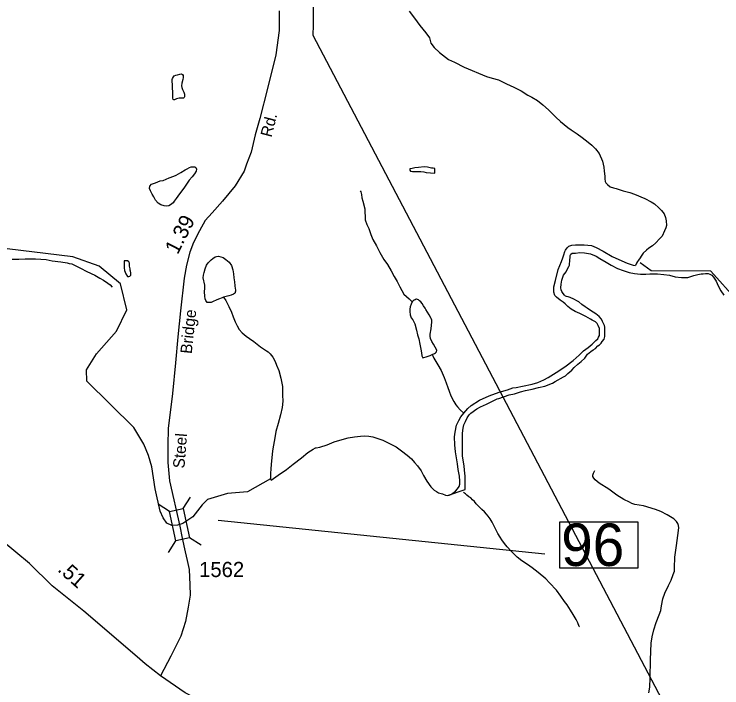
# Model space of a CAD drawing. Extents: x 2082433 to 2279600, y 546599 to 755198.
# Drawn here: x 2159193 to 2165034, y 654725 to 660282 of the extents above; entities that cross this region are included whole.
import ezdxf

# ---------------------------------------------------------------- set-up
doc = ezdxf.new("R2010")
doc.units = 0
for name, color, linetype in [('Exist Boundary Political Fire Districts', 7, 'Continuous'), ('Exist Hydrographic Creek Single Shore', 7, 'Continuous'), ('Exist Hydrographic Misc Water Feature', 7, 'Continuous'), ('Exist Road Non-System Type 51', 7, 'Continuous'), ('Exist Road Secondary Mileage Hundredths English Label', 7, 'Continuous'), ('Exist Road Secondary Structure Standard Bridge CELL', 7, 'Continuous'), ('Exist Road Secondary Structure Standard Bridge Number Label', 7, 'Continuous'), ('Exist Road Secondary Type 51 Attributed', 7, 'Continuous'), ('Exist Road Secondary Type 51 Label', 7, 'Continuous'), ('Exist Road Secondary Type 51 Number Label', 7, 'Continuous')]:
    doc.layers.add(name, color=color, linetype=linetype)

msp = doc.modelspace()

# ---------------------------------------------------------------- linework, layer by layer
at = {"layer": 'Exist Boundary Political Fire Districts'}
msp.add_lwpolyline([(2158585.3, 670367.2), (2160783.3, 661782.1), (2161162.2, 661760.1), (2161322.6, 661524.1), (2161357, 661464.4), (2161385.9, 661402.9), (2161459.3, 661214.5), (2161488, 661117), (2161595.1, 660764.2), (2161641.2, 660566.4), (2161657.2, 660450), (2161660.3, 660384), (2161660.3, 660191.1), (2161656.8, 660107.3), (2164938.1, 653868.9), (2162383.5, 651697), (2157115.7, 648505.9)], dxfattribs=at)
at = {"layer": 'Exist Hydrographic Creek Single Shore'}
for points in [[(2162452.6, 660306.9), (2162497.1, 660247.5), (2162541.6, 660189.7), (2162590, 660128), (2162620.3, 660086.1), (2162632, 660042.1), (2162660.5, 660006.2), (2162704.6, 659964.6), (2162777, 659907.1), (2162827, 659885.3), (2162907.2, 659843.6), (2163091.6, 659766.6), (2163139.7, 659754.9), (2163190, 659739.2), (2163257.9, 659707.9), (2163316.1, 659680), (2163376.6, 659650.6), (2163432.4, 659612.9), (2163466.6, 659596.8), (2163512.5, 659569.1), (2163556.8, 659533.7), (2163603, 659491.8), (2163663.2, 659432), (2163703.6, 659396.3), (2163762.1, 659346.5), (2163791.8, 659327), (2163839.8, 659293.4), (2163880.4, 659263.3), (2163930.2, 659225.8), (2163960.6, 659201.7), (2163990.5, 659170), (2164022.5, 659132.3), (2164049.1, 659070.3), (2164059.6, 659020.4), (2164062.1, 658986.4), (2164067.8, 658946.6), (2164068, 658922.7), (2164072.3, 658900.5), (2164076.2, 658890.6), (2164090.6, 658876.6), (2164112.1, 658858.8), (2164138.6, 658849.1), (2164162.7, 658843.1), (2164220.6, 658825.4), (2164274.5, 658809.9), (2164314.5, 658798.2), (2164398.8, 658762.3), (2164451.1, 658734.9), (2164479.1, 658716.9), (2164515.2, 658683.1), (2164537.4, 658661.4), (2164559.5, 658633.4)], [(2162049.5, 658825.1), (2162053.2, 658817.2), (2162059.3, 658793.1), (2162063.6, 658767.3), (2162071.6, 658739.4), (2162086.2, 658675.5), (2162090.3, 658585.7), (2162104.8, 658545.7), (2162119.2, 658513.6), (2162137.2, 658463.8), (2162153.4, 658424), (2162184, 658372), (2162210, 658314.5), (2162244.5, 658258.6), (2162274.4, 658216.7), (2162305, 658165.1), (2162329.2, 658119.2), (2162353.2, 658077.1), (2162375.7, 658033.5), (2162408.3, 657973.4), (2162454.5, 657934), (2162478, 657908.1)], [(2164559.5, 658633.4), (2164569.4, 658605.6), (2164573.7, 658575.7), (2164576.3, 658539.6), (2164572, 658519.5), (2164562.2, 658493.4), (2164542.5, 658451.4), (2164520.6, 658427.2), (2164488.8, 658395), (2164461.1, 658370.9), (2164433, 658352.8), (2164411.3, 658334.6), (2164385, 658310.5), (2164367.4, 658286.4), (2164359.6, 658272.6), (2164347.7, 658252.5), (2164337.7, 658240.3), (2164329.9, 658228.5), (2164322.1, 658208.1)], [(2162903.3, 656990.9), (2162936.9, 657028.8), (2162965, 657055), (2163034.6, 657097.6), (2163112.5, 657133.7), (2163196.3, 657162.4), (2163263.8, 657182.6), (2163309.9, 657198.7), (2163336.2, 657202.9), (2163389.7, 657213.5), (2163469.7, 657229.8), (2163514, 657242.1), (2163565.6, 657266.4), (2163601.7, 657284.4), (2163667.3, 657326.8), (2163738.5, 657373.2), (2163806.8, 657425.8), (2163856.2, 657467.8), (2163858.2, 657472), (2163866.4, 657480.1), (2163893.7, 657504.3), (2163930, 657532.5), (2163963.8, 657560.6), (2163995.4, 657588.7), (2164009.6, 657602.8), (2164017.4, 657616.6), (2164023.3, 657630.7), (2164025.4, 657646.6), (2164025.2, 657662.9), (2164023.1, 657688.8), (2164013.1, 657714.7), (2164004.7, 657728.9), (2163990.9, 657742.7), (2163964.7, 657758.4), (2163950.5, 657766.2), (2163912.6, 657788.2), (2163862.3, 657813.6), (2163822.2, 657829.8), (2163790.2, 657847.3), (2163764.1, 657871.1), (2163741.8, 657893.1), (2163723.7, 657906.8), (2163699.5, 657923), (2163669.8, 657948.6), (2163655.2, 657960.6), (2163647.7, 657988.5), (2163647.2, 658032.7), (2163660.6, 658084.7), (2163682.3, 658174.6), (2163710, 658242.7), (2163721.9, 658270.9), (2163729.9, 658296.9), (2163739.3, 658325), (2163743.6, 658334.9), (2163757.6, 658355.1), (2163771.5, 658367.2), (2163795.3, 658375.4), (2163827.5, 658379.4), (2163861.5, 658379.5), (2163899.1, 658380), (2163957.3, 658372.4), (2163997.5, 658356.6), (2164055.5, 658326.7), (2164129.3, 658283.1), (2164207.7, 658245.7), (2164251.9, 658227.7), (2164302, 658212), (2164322.1, 658208.1)], [(2160301.1, 656640.5), (2160262.5, 656734.7), (2160180.4, 656872.4), (2159791.5, 657255.1), (2159790.5, 657346.9), (2159873.5, 657479.6), (2160038.6, 657666.6), (2160121.6, 657842), (2160069.6, 658056.3), (2159893.6, 658204.2), (2159677.5, 658280.8), (2159018.7, 658359.7)], [(2162769.2, 656310.4), (2162914.8, 656360.9), (2162915, 656379.2), (2162914.6, 656414.9), (2162914.2, 656471), (2162910.3, 656519), (2162907.6, 656555.1), (2162893.3, 656634.7), (2162893.1, 656688.7), (2162893.1, 656742.7), (2162894.5, 656792.7), (2162894.5, 656824.8), (2162898, 656866.8), (2162905.6, 656894.9), (2162917.5, 656922.6), (2162933.3, 656951.1), (2162949, 656977.1), (2162963.4, 656991.2), (2163011.2, 657025.3), (2163043.2, 657041.6), (2163090.5, 657063.6), (2163146.7, 657092), (2163180.5, 657108.4), (2163194.3, 657112.4), (2163278.6, 657140.6), (2163322.4, 657151), (2163372.3, 657165.4), (2163413.9, 657177.8), (2163467.8, 657187.8), (2163522.2, 657202), (2163571.8, 657214.3), (2163635.8, 657238.7), (2163659.3, 657253), (2163727, 657289.4), (2163743.2, 657297.5), (2163763.3, 657317.6), (2163795.1, 657345.7), (2163816.6, 657367.9), (2163844.7, 657393.7), (2163874.4, 657416), (2163902.5, 657444.2), (2163926.5, 657476.2), (2163952, 657498.4), (2163972, 657512.7), (2163990.3, 657524.6), (2164011.8, 657544.9), (2164023.9, 657552.8), (2164038.1, 657568.9), (2164047.5, 657582.9), (2164061.7, 657601), (2164069, 657623), (2164069.4, 657635.1), (2164069, 657651), (2164068.8, 657675), (2164069.2, 657687.1), (2164068.8, 657700.9), (2164064.9, 657714.9), (2164058.8, 657729.2), (2164048.9, 657746.9), (2164040.5, 657764.8), (2164022.3, 657788.7), (2163994.2, 657810.8), (2163972, 657824.2), (2163950.3, 657836.5), (2163922.2, 657856.1), (2163905.8, 657867.9), (2163877.7, 657888), (2163853.9, 657907.8), (2163843.9, 657913.8), (2163811.5, 657931.7), (2163781.6, 657945.1), (2163765.6, 657949.1), (2163751.8, 657953.2), (2163743.6, 657955.3), (2163735.6, 657963), (2163725.6, 657977.1), (2163713.3, 657994.8), (2163709.2, 658009.2), (2163705.5, 658024.7), (2163707.1, 658054.9), (2163712.9, 658088.9), (2163728.4, 658129.2), (2163748.3, 658157), (2163760.4, 658181.1), (2163770.3, 658199.1), (2163776, 658211.2), (2163779.5, 658255.3), (2163781.8, 658273.2), (2163781.8, 658291.1), (2163787.5, 658303.2), (2163799.6, 658311.5), (2163827.5, 658311.3), (2163861.5, 658315.5), (2163901.5, 658313.9), (2163949.7, 658304.2), (2163995.6, 658284.2), (2164028, 658266.4), (2164079.5, 658237.1), (2164119.9, 658211.1), (2164172.2, 658183.4)], [(2166650.7, 658135.7), (2166484.6, 658109.5), (2166358.5, 658135.1), (2166001.5, 658073.4), (2165701.5, 657938.5), (2165427.6, 657852.1), (2165285.7, 657861.6), (2165160.6, 657920), (2164942.6, 658160.5), (2164450.5, 658164), (2164359.7, 658231.4)], [(2164172.2, 658183.4), (2164218.5, 658167.8), (2164268.1, 658152.2), (2164314.1, 658142.4), (2164362.3, 658138.3), (2164408, 658136.8), (2164440.2, 658139.2), (2164470.5, 658139.1), (2164502.3, 658139.5), (2164554.2, 658133.7), (2164602.4, 658128), (2164648.1, 658116.3), (2164702.4, 658110.5), (2164742.4, 658110.5), (2164752.3, 658110.7), (2164770.3, 658114.8), (2164804.4, 658125.1), (2164836.3, 658133.3), (2164864, 658139.6), (2164880, 658141.2), (2164900.1, 658143.5), (2164912, 658143.7), (2164922.3, 658141.7), (2164933.9, 658137.6), (2164950.6, 658127.7), (2164964.5, 658111.8), (2164986.4, 658078.1), (2165002.6, 658040.3), (2165025, 658000.1), (2165050.8, 657964.5)], [(2160920.5, 657947.3), (2160938.9, 657919.4), (2160965, 657871.6), (2160985.5, 657823.5), (2160999.4, 657785.7), (2161017.9, 657743.6), (2161034.1, 657709.9), (2161049.9, 657680), (2161074.3, 657652.3), (2161106.4, 657626.4), (2161134.5, 657606.7), (2161170.4, 657582.6), (2161198.7, 657560.9), (2161226.6, 657537.2), (2161259.2, 657515.2), (2161275, 657505.2), (2161288.9, 657497.4), (2161307.2, 657479.6), (2161329.1, 657453.6), (2161347.6, 657415.9), (2161359.5, 657385.7), (2161377.7, 657342), (2161394.3, 657278.3), (2161406.4, 657210.3), (2161407.1, 657140), (2161411.2, 657090.4), (2161405.4, 657036.1), (2161389.8, 656978), (2161372, 656904), (2161352.9, 656840), (2161341.2, 656770), (2161331.4, 656713.9), (2161325.4, 656677.9), (2161315.8, 656597.8), (2161310.3, 656533.8), (2161308.8, 656489.7), (2161309.2, 656447.9), (2161311.1, 656444), (2161313.1, 656438)], [(2162642.9, 657473.2), (2162648.8, 657463), (2162656.8, 657443.1), (2162689.2, 657389.5), (2162717.3, 657341.5), (2162741.7, 657285.9), (2162760, 657239.7), (2162772.3, 657201.8), (2162782.1, 657171.9), (2162798.5, 657132.1), (2162820.7, 657086.2), (2162837.3, 657058.1), (2162851.2, 657042.6), (2162875.2, 657018.7), (2162903.3, 656990.9)], [(2161313.1, 656438), (2161370.8, 656478.3), (2161440.5, 656526.6), (2161496.5, 656568.9), (2161563.7, 656623.2), (2161617.4, 656665.8), (2161659.5, 656693.9), (2161681.2, 656704), (2161685.5, 656703.7), (2161715.5, 656710.2), (2161777, 656730.5), (2161835, 656755), (2161901, 656773.4), (2161951.1, 656787.3), (2162002.5, 656795.7), (2162050.7, 656801.8), (2162084.8, 656802.4), (2162119, 656800.4), (2162154.5, 656794.6), (2162186.9, 656784.9), (2162234.8, 656767.1), (2162291, 656739.5), (2162345.2, 656711.5), (2162391.3, 656679.8), (2162437.6, 656644.4), (2162473.5, 656612.6), (2162497.7, 656584.6), (2162522.1, 656556.6), (2162552.1, 656515.2), (2162570.5, 656475.1), (2162600.3, 656429.2), (2162631, 656383.6), (2162658.9, 656355.4), (2162679.2, 656343.8), (2162694.8, 656333.7), (2162729, 656324.1), (2162753.2, 656314), (2162769.2, 656310.4), (2162783, 656314.4), (2162797.1, 656320.3), (2162812.9, 656330.5), (2162835.2, 656346.6), (2162852.5, 656366.7), (2162867, 656384.8), (2162870.3, 656404.6), (2162872.6, 656428.6), (2162868, 656470.6), (2162857.8, 656526.5), (2162851.9, 656572.4), (2162835, 656672.3), (2162830.7, 656730.6), (2162828.7, 656794.5), (2162832.4, 656832.5), (2162844.1, 656892.4), (2162861.9, 656930.3), (2162879.5, 656960.4), (2162903.3, 656990.9)], [(2161309.2, 656447.9), (2161117.5, 656340.9), (2160953.2, 656328.8), (2160787.6, 656277.5), (2160744.3, 656234.1), (2160666.9, 656135), (2160586.3, 656079.2), (2160539.8, 656066.5), (2160493.4, 656063.7), (2160453.3, 656082.3), (2160421.9, 656125.8), (2160397.4, 656181.5), (2160357.2, 656367.4), (2160330.1, 656548.7), (2160301.1, 656640.5)], [(2163859.1, 655226.6), (2163857.2, 655230.9), (2163844.7, 655260.7), (2163832.4, 655288.6), (2163808.4, 655330.4), (2163786.3, 655366.6), (2163758, 655410.2), (2163735.6, 655437.9), (2163705.7, 655481.7), (2163669.2, 655531.5), (2163610.7, 655591.4), (2163580.8, 655623.1), (2163518.3, 655676.7), (2163468, 655714.4), (2163430.3, 655742), (2163384, 655773.7), (2163345.8, 655803.8), (2163299.3, 655849.3), (2163263.6, 655887.2), (2163239.2, 655914.8), (2163219.3, 655945.1), (2163205, 655966.6), (2163184.9, 655998.5), (2163168.5, 656030.6), (2163152.5, 656062.6), (2163138.3, 656092.3), (2163122.3, 656118.3), (2163104.1, 656142.1), (2163092, 656158.2), (2163075.8, 656176), (2163054, 656195.9), (2163033.5, 656215.6), (2163019.6, 656229.5), (2163007.5, 656243.5), (2162991.3, 656261.3), (2162977.1, 656275.3), (2162961.6, 656291.4), (2162945.4, 656301.2), (2162929, 656315), (2162918.7, 656325.1), (2162901.3, 656335)]]:
    msp.add_lwpolyline(points, dxfattribs=at)
at = {"layer": 'Exist Hydrographic Misc Water Feature'}
for points in [[(2160500.9, 659674), (2160500.5, 659702.1), (2160496.8, 659726.2), (2160497, 659742), (2160498.7, 659752.2), (2160506.7, 659764), (2160514.3, 659772.1), (2160526.4, 659778.5), (2160542.3, 659782.5), (2160560.6, 659786.7), (2160574.3, 659788.7), (2160582.7, 659784.6), (2160586.6, 659774.7), (2160588.5, 659760.6), (2160584.6, 659742.5), (2160576.6, 659712.5), (2160575.2, 659690.8), (2160577, 659676.7), (2160581.1, 659660.7), (2160593.2, 659638.6), (2160599.1, 659620.6), (2160599.6, 659600.7), (2160595.3, 659594.9), (2160589.5, 659588.8), (2160579.5, 659588.7), (2160553.4, 659588.6), (2160533.7, 659582.3), (2160517.3, 659576.2), (2160511.4, 659576.3), (2160505.4, 659578.4), (2160501.5, 659588.4), (2160501.3, 659610.3), (2160501.3, 659638.3), (2160500.9, 659674)], [(2160423.4, 658909.9), (2160473.5, 658932.3), (2160509.5, 658944.3), (2160531.3, 658952.8), (2160569, 658975.1), (2160604.5, 658996.8), (2160620.7, 659007), (2160638.9, 659017.2), (2160654.9, 659021.3), (2160678.5, 659023.3), (2160684.7, 659021.7), (2160692.9, 659017.6), (2160698.8, 659003.7), (2160694.7, 658987.7), (2160681, 658963.4), (2160661.3, 658939.2), (2160637.3, 658911.2), (2160619.4, 658887.1), (2160593.6, 658845.2), (2160556.3, 658798.9), (2160530.3, 658760.7), (2160514.3, 658738.7), (2160504.2, 658726.5), (2160494.4, 658716.6), (2160482.5, 658708.3), (2160468.3, 658700.3), (2160450.5, 658698.1), (2160430.6, 658700.3), (2160402.5, 658708.2), (2160382.6, 658723.8), (2160360.3, 658747.9), (2160344.3, 658773.8), (2160332, 658797.5), (2160318, 658823.6), (2160309.8, 658843.5), (2160313.7, 658863.6), (2160327.2, 658879.4), (2160359.6, 658891.6), (2160399.2, 658905.8), (2160423.4, 658909.9)], [(2162594.5, 658976.3), (2162666.1, 658970.7), (2162666.1, 659008.8), (2162651.9, 659010.6), (2162637.8, 659012.3), (2162603.9, 659020.3), (2162578.3, 659022.1), (2162530.1, 659016), (2162500, 659013.7), (2162478, 659009.7), (2162457.7, 659005.5), (2162458.2, 658995.7), (2162464.1, 658987.5), (2162482.1, 658983.5), (2162500, 658983.7), (2162550.2, 658984.2), (2162574.2, 658982.2), (2162594.5, 658976.3)], [(2159177.5, 658261.1), (2159231.5, 658261.5), (2159283.3, 658263.8), (2159369.2, 658264.1), (2159455.6, 658256.8), (2159507.5, 658246.9), (2159577.8, 658237.5), (2159631.3, 658229.8), (2159645.7, 658226.1), (2159667.4, 658221.9), (2159711.5, 658200.3), (2159745.9, 658182.5), (2159787.6, 658162.8), (2159828.2, 658142.9), (2159859.7, 658129.2), (2159899.9, 658105.2), (2159930.3, 658087.7), (2159966.2, 658063.6), (2159984.4, 658047.9), (2160002.2, 658030.2)], [(2160920.5, 657947.3), (2160910.8, 657943.1), (2160878.6, 657930.9), (2160860.8, 657922.7), (2160834.5, 657910.8), (2160819.2, 657904.6), (2160808.9, 657902.5), (2160800.9, 657902.5), (2160792.7, 657902.5), (2160787.2, 657904.6), (2160781, 657910.4), (2160774.5, 657920.3), (2160770.6, 657932.3), (2160766.5, 657956.4), (2160764.4, 657992.4), (2160766.5, 658022.1), (2160766.1, 658046.1), (2160762.2, 658070.2), (2160758.1, 658082.2), (2160753.8, 658106.4), (2160755.6, 658128.4), (2160761.8, 658152.2), (2160769.3, 658182.3), (2160781.2, 658210.1), (2160795.2, 658230.3), (2160805.2, 658242.6), (2160819.2, 658254.7), (2160832.7, 658266.8), (2160850.7, 658278.7), (2160862.8, 658282.5), (2160879, 658284.9), (2160898.7, 658281.1), (2160918.8, 658273.3), (2160940.8, 658257.3), (2160966.8, 658235.5), (2160987.3, 658207.3), (2160997.4, 658173.4), (2161003.5, 658139.6), (2161006, 658107.6), (2161011.7, 658073.9), (2161014, 658041.5), (2161018.1, 658017.7), (2161020.3, 658007.7), (2161020.3, 657997.9), (2161018.1, 657989.7), (2161016.4, 657983.9), (2161010.7, 657977.5), (2161002.5, 657971.8), (2160982.8, 657963.4), (2160964.6, 657959.3), (2160920.5, 657947.3)], [(2160149.3, 658180.7), (2160145.8, 658202.7), (2160145.2, 658216.6), (2160145.2, 658226.8), (2160139, 658238.6), (2160129.4, 658246.6), (2160117.3, 658248.4), (2160105, 658246.6), (2160101.3, 658246.4), (2160101.5, 658232.6), (2160101.3, 658218.4), (2160101.7, 658190.3), (2160103.9, 658168.5), (2160113.8, 658140.7), (2160127.9, 658118.6), (2160138.2, 658118.7), (2160147.8, 658120.9), (2160156, 658129), (2160156, 658148.9), (2160153.6, 658163), (2160151.5, 658170.6), (2160149.3, 658180.7)], [(2162478, 657908.1), (2162468.8, 657890.1), (2162462.5, 657867.9), (2162458.8, 657847.8), (2162458.8, 657827.9), (2162460.8, 657802.1), (2162471.1, 657776.2), (2162482.8, 657760.2), (2162499.2, 657726.1), (2162513.5, 657674.4), (2162521.7, 657636.3), (2162531.8, 657602.3), (2162542.2, 657560.6), (2162550.4, 657518.4), (2162554.5, 657488.6), (2162559, 657464.7), (2162564.8, 657446.4), (2162600.9, 657458.9), (2162626.5, 657467.2), (2162642.9, 657473.2)], [(2162642.9, 657473.2), (2162662.8, 657483.2), (2162670.6, 657489.3), (2162678.8, 657497.4), (2162682.3, 657511.4), (2162668.5, 657535), (2162654.2, 657559.1), (2162640, 657581.1), (2162629.8, 657607), (2162627.7, 657625.1), (2162627.9, 657640.9), (2162633.5, 657685.1), (2162637.6, 657716.9), (2162639.4, 657741), (2162641.3, 657756.9), (2162637, 657764.8), (2162635.1, 657770.8), (2162617.1, 657802.8), (2162605, 657824.9), (2162590.8, 657844.5), (2162584.3, 657856.8), (2162572.8, 657876.4), (2162560.5, 657894.5), (2162548.4, 657908.5), (2162538.5, 657918.1), (2162530.1, 657924.2), (2162522.3, 657928.2), (2162514.5, 657930.2), (2162510.2, 657930), (2162502.4, 657926), (2162494.4, 657923.9), (2162486.2, 657918.3), (2162478, 657908.1)]]:
    msp.add_lwpolyline(points, dxfattribs=at)
at = {"layer": 'Exist Road Non-System Type 51'}
msp.add_lwpolyline([(2164432.1, 654683.6), (2164439.9, 654730.1), (2164443.1, 654808.1), (2164446.4, 654954.7), (2164452.2, 655093.5), (2164459.4, 655145.8), (2164473, 655202.4), (2164492.5, 655263.2), (2164517.9, 655325.6), (2164530.9, 655363), (2164537.4, 655400.7), (2164548.4, 655459.2), (2164563.4, 655505.6), (2164593.3, 655568.7), (2164616, 655613.9), (2164632.9, 655660), (2164642.7, 655687.3), (2164644, 655715.3), (2164646.6, 655803.4), (2164660.2, 655899.9), (2164671.3, 655981.5), (2164678.4, 656044.5), (2164677.8, 656062.8), (2164671.3, 656079), (2164660.9, 656096.2), (2164638.8, 656119.6), (2164582.2, 656152.1), (2164530.9, 656178.1), (2164485.4, 656196.3), (2164386.6, 656225.3), (2164316.3, 656236.3), (2164291, 656244.8), (2164271.5, 656255.2), (2164226.6, 656277.6), (2164168.8, 656312.7), (2164101.8, 656364.7), (2164021.9, 656412.5), (2163987.4, 656439.8), (2163977, 656453.4), (2163970.5, 656467.7), (2163969.9, 656480.1), (2163974.4, 656495), (2163984.8, 656518.4)], dxfattribs=at)
at = {"layer": 'Exist Road Secondary Structure Standard Bridge CELL'}
for p, q in [((2160586.8, 656203.6), (2160648.1, 656298.8)), ((2160476.2, 656179.7), (2160381, 656241)), ((2160466.7, 655842.2), (2160528, 655937.3)), ((2160736.3, 655900.5), (2160641.2, 655961.8))]:
    msp.add_line(p, q, dxfattribs=at)
msp.add_lwpolyline([(2160528, 655937.3), (2160475.6, 656179.6), (2160588.8, 656204.1), (2160641.2, 655961.8)], close=True, dxfattribs=at)
at = {"layer": 'Exist Road Secondary Structure Standard Bridge Number Label'}
msp.add_line((2160875.9, 656108.6), (2163574, 655831.4), dxfattribs=at)
msp.add_lwpolyline([(2163695.6, 656092.8), (2164339.7, 656092.8), (2164339.7, 655710.5), (2163695.6, 655710.5)], close=True, dxfattribs=at)
at = {"layer": 'Exist Road Secondary Type 51 Attributed'}
for points in [[(2161379.4, 660308.9), (2161379.4, 660146.6), (2161353.7, 659946.6), (2161284.6, 659669.3), (2161220.3, 659421), (2161181.7, 659287.7), (2161148, 659143), (2161109.4, 659043.4), (2161090.1, 658986.3), (2161017.8, 658865.8), (2160913.4, 658738.1), (2160826.6, 658643.2), (2160770.3, 658579), (2160722.1, 658495.4), (2160673.9, 658398.2), (2160641.8, 658317.8), (2160614.4, 658212.6), (2160596.8, 658104.9), (2160566.2, 657835.7), (2160543.7, 657619.6), (2160524.5, 657405), (2160498.7, 657153.5), (2160465, 656865.1), (2160461.8, 656726.8), (2160460.2, 656582.2), (2160474.6, 656432), (2160559.1, 656057.7)], [(2160400, 654823.5), (2160273, 654923.1), (2160207.1, 654979.4), (2159766.8, 655357), (2159506.6, 655566.3), (2159320, 655749.9), (2158979.3, 656032), (2158799.4, 656199.1), (2158595.3, 656379.9), (2158458.7, 656501.2), (2158357.4, 656581.6)], [(2160559.1, 656057.7), (2160578.3, 655958), (2160604.1, 655847.2), (2160621.7, 655775.6), (2160636.2, 655701.7), (2160642.6, 655574.8), (2160644.2, 655488), (2160629.8, 655389.1), (2160605.7, 655271.8), (2160567.1, 655152.1), (2160486.7, 654985), (2160400, 654823.5)], [(2162349.7, 654325.3), (2161999.5, 654357.9), (2161883.8, 654372.7), (2161738.5, 654382.6), (2161369.1, 654426.9), (2161236.3, 654454.3), (2161104.2, 654485.6), (2160815.8, 654582), (2160759.7, 654605.6), (2160677.3, 654645.2), (2160603.3, 654682.7), (2160400, 654823.5)]]:
    msp.add_lwpolyline(points, dxfattribs=at)

# ---------------------------------------------------------------- texts
at = {"layer": 'Exist Road Secondary Mileage Hundredths English Label'}
for s, rotation, p in [('1.39', 63.11268, (2160541.8, 658292.9)), ('.51', 318.51036, (2159544.8, 655692.3))]:
    msp.add_text(s, height=125, rotation=rotation, dxfattribs=at).set_placement(p)
at = {"layer": 'Exist Road Secondary Structure Standard Bridge Number Label'}
msp.add_text('96', height=350, dxfattribs=at).set_placement((2163708.1, 655730.3))
at = {"layer": 'Exist Road Secondary Type 51 Label'}
for s, rotation, p in [('Rd.', 75.70186, (2161316.1, 659261.3)), ('Bridge', 83.88629, (2160657.9, 657476.5)), ('Steel', 85.40403, (2160597.6, 656532))]:
    msp.add_text(s, height=95, rotation=rotation, dxfattribs=at).set_placement(p)
at = {"layer": 'Exist Road Secondary Type 51 Number Label'}
msp.add_text('1562', height=125, dxfattribs=at).set_placement((2160719.4, 655638.6))

doc.saveas('drawing.dxf')
